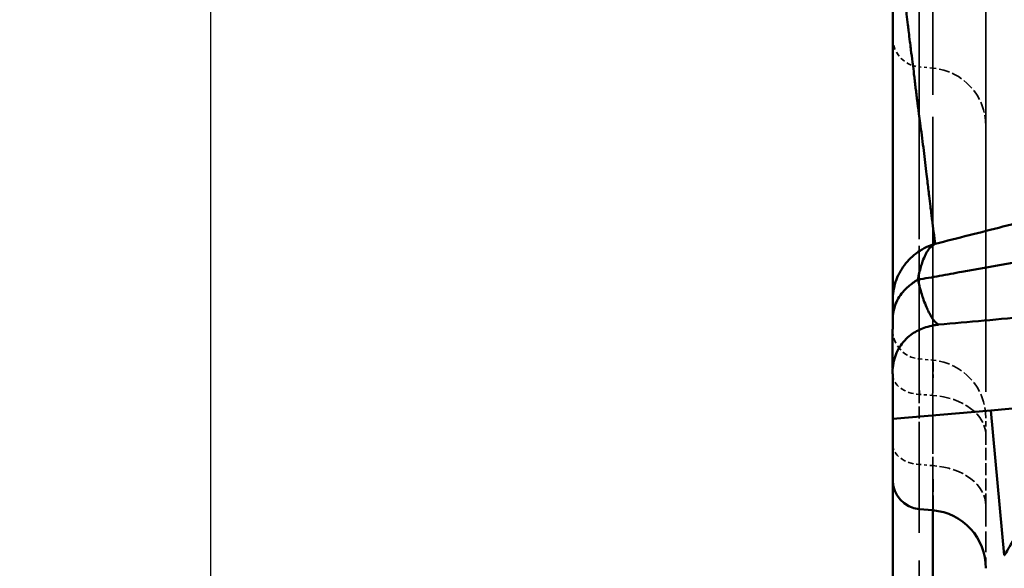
# Model space of a CAD drawing. Header units: millimetres. Extents: x 3367 to 6255, y 2001 to 4216.
# Tile 581 of 656: x 5337 to 5370, y 2791 to 2810. Entities that reach past the tile are written whole.
import ezdxf

# ---------------------------------------------------------------- set-up
doc = ezdxf.new("R2010")
doc.units = ezdxf.units.MM
doc.linetypes.add('DASHED', pattern=[0.2067, 0.1654, -0.0413])
for name, color, linetype, lineweight in [('AM_5', 3, 'Continuous', 25), ('Sichtbare Kanten(DIN)', 7, 'Continuous', 50), ('Sichtbare tangentiale Kanten(DIN)', 7, 'Continuous', 50), ('Verdeckte Kanten(DIN)', 7, 'DASHED', 35), ('Verdeckte tangentiale Kanten(DIN)', 7, 'DASHED', 35)]:
    doc.layers.add(name, color=color, linetype=linetype, lineweight=lineweight)
doc.styles.get("Standard").update_dxf_attribs({"font": 'ISOCP.SHX'})
doc.dimstyles.new('Standard$0', dxfattribs={"dimtxt": 0.18, "dimasz": 0.18, "dimexe": 0.18, "dimexo": 0.0625, "dimgap": 0.09, "dimtad": 0, "dimtih": 1, "dimtoh": 1, "dimdec": 4, "dimzin": 0, "dimdsep": 46, "dimtxsty": 'STANDARD', "dimcen": 0.09, "dimadec": 0, "dimazin": 0, "dimtfac": 1, "dimtdec": 4, "dimtofl": 0, "dimtmove": 0, "dimatfit": 3, "dimfxl": 1, "dimtolj": 1, "dimtzin": 0, "dimarcsym": 0})

# ---------------------------------------------------------------- blocks, each defined once
blk = doc.blocks.new('*D18')
at = {"layer": 'AM_5', "color": 0, "lineweight": -2, "transparency": 16777216}
for p, q in [((5366.55, 4095.878), (5343.015, 4095.878)), ((5343.195, 4094.078), (5343.195, 3447.6)), ((5343.195, 2774.028), (5343.195, 3420.506)), ((5366.55, 2772.228), (5343.015, 2772.228))]:
    blk.add_line(p, q, dxfattribs=at)
at = {"layer": 'AM_5', "color": 0, "transparency": 16777216}
for points in [[(5342.895, 4094.078), (5343.495, 4094.078), (5343.195, 4095.878)], [(5342.895, 2774.028), (5343.495, 2774.028), (5343.195, 2772.228)]]:
    blk.add_solid(points, dxfattribs=at)
at = {"layer": 'Defpoints', "color": 0, "transparency": 16777216}
for p in [(5366.612, 4095.878), (5343.195, 2772.228), (5366.612, 2772.228)]:
    blk.add_point(p, dxfattribs=at)
at = {"layer": 'AM_5', "color": 0, "transparency": 16777216, "insert": (5343.195, 3434.053), "char_height": 10, "attachment_point": 5, "rotation": 90}
blk.add_mtext('\\A1;132,5', dxfattribs=at)

msp = doc.modelspace()

# ---------------------------------------------------------------- linework, layer by layer
at = {"layer": 'Sichtbare Kanten(DIN)'}
for p, q in [((5369.81241, 2802.80994), (5369.81241, 2802.80971)), ((5369.81241, 2801.55577), (5369.81241, 2801.55577)), ((5366.61241, 2797.91056), (5366.61241, 2796.35599)), ((5366.61241, 2796.35599), (5369.98322, 2796.6509)), ((5371.22137, 2796.75922), (5369.98322, 2796.65089)), ((5366.61241, 2796.35599), (5366.61241, 2794.26086)), ((5367.52525, 2793.26466), (5367.98672, 2793.22429))]:
    msp.add_line(p, q, dxfattribs=at)
for centre, radius, start, end in [((5367.61241, 2794.26086), 1, 180, 265), ((5367.81241, 2791.2319), 2, 0, 85)]:
    msp.add_arc(centre, radius, start, end, dxfattribs=at)
for points, degree, knots in [([(5366.61245, 2800.4509), (5366.61429, 2801.55705), (5366.61241, 2802.66411), (5366.61241, 2803.77023), (5366.61241, 2804.87635), (5366.61241, 2805.98247), (5366.61241, 2807.30002), (5366.61241, 2808.61757), (5366.61241, 2808.829), (5366.61241, 2809.04043), (5366.61241, 2809.25185), (5366.61241, 2809.64462), (5366.61241, 2810.03738), (5366.61241, 2810.21872), (5366.61241, 2810.40006), (5366.61241, 2810.58139), (5366.61241, 2810.82436), (5366.61241, 2811.06732), (5366.61241, 2811.12895), (5366.61241, 2811.19058), (5366.61241, 2811.25221), (5366.61241, 2811.34152), (5366.61241, 2811.43084), (5366.61241, 2811.45853), (5366.61241, 2811.48621), (5366.61241, 2811.5139), (5366.61241, 2811.54159), (5366.61241, 2811.56928)], 7, [0.002432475, 0.002432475, 0.002432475, 0.002432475, 0.002432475, 0.002432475, 0.002432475, 0.002432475, 0.6972, 0.6972, 0.6972, 0.6972, 0.6972, 0.83, 0.83, 0.83, 0.83, 0.83, 0.9439, 0.9439, 0.9439, 0.9439, 0.9439, 0.982609, 0.982609, 0.982609, 0.982609, 0.982609, 1, 1, 1, 1, 1, 1, 1, 1]), ([(5366.61241, 2800.42359), (5366.61241, 2800.42271), (5366.61241, 2800.42182), (5366.6124, 2800.42073), (5366.6124, 2800.41963), (5366.6124, 2800.41832), (5366.6124, 2800.41684), (5366.6124, 2800.4139), (5366.6124, 2800.4103), (5366.6124, 2800.406), (5366.6124, 2800.3974), (5366.6124, 2800.38601), (5366.6124, 2800.37176), (5366.6124, 2800.34327), (5366.6124, 2800.30334), (5366.6124, 2800.25121), (5366.6124, 2800.20396), (5366.61241, 2800.14667), (5366.61241, 2800.07881), (5366.61241, 2800.07182), (5366.61241, 2800.06473), (5366.61241, 2800.05752), (5366.61241, 2800.01895), (5366.6124, 2799.97728), (5366.6124, 2799.93211), (5366.6124, 2799.90953), (5366.6124, 2799.88607), (5366.6124, 2799.86176), (5366.6124, 2799.8496), (5366.6124, 2799.83722), (5366.6124, 2799.82457), (5366.61241, 2799.81689), (5366.61241, 2799.80912), (5366.61241, 2799.80129)], 3, [0.03245161, 0.03245161, 0.03245161, 0.03245161, 0.10145187, 0.10145187, 0.10145187, 0.17047449, 0.17047449, 0.17047449, 0.30856044, 0.30856044, 0.30856044, 0.58475519, 0.58475519, 0.58475519, 1.13664992, 1.13664992, 1.13664992, 1.6369297, 1.6369297, 1.6369297, 1.68847207, 1.68847207, 1.68847207, 1.96444768, 1.96444768, 1.96444768, 2.10244124, 2.10244124, 2.10244124, 2.17145171, 2.17145171, 2.17145171, 2.21331969, 2.21331969, 2.21331969, 2.21331969]), ([(5368.17937, 2799.59371), (5368.69679, 2799.64084), (5369.22464, 2799.68845), (5370.27982, 2799.78247), (5370.83741, 2799.83151), (5371.31876, 2799.87382)], 3, [0.000706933, 0.000706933, 0.000706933, 0.000706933, 0.220689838, 0.220689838, 0.443406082, 0.443406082, 0.443406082, 0.443406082]), ([(5366.61241, 2799.78601), (5366.61238, 2799.75716), (5366.61235, 2799.7283), (5366.61224, 2799.69985), (5366.61217, 2799.68138), (5366.61207, 2799.66307), (5366.61195, 2799.6449), (5366.61175, 2799.61379), (5366.6115, 2799.58307), (5366.61121, 2799.55279), (5366.61059, 2799.4891), (5366.60981, 2799.4274), (5366.60902, 2799.36731), (5366.60722, 2799.2308), (5366.60536, 2799.10259), (5366.60392, 2798.98346), (5366.60106, 2798.74722), (5366.59987, 2798.54669), (5366.59977, 2798.37151), (5366.59972, 2798.27862), (5366.59998, 2798.19286), (5366.60046, 2798.11483)], 3, [0, 0, 0, 0, 0.14763954, 0.14763954, 0.14763954, 0.24352922, 0.24352922, 0.24352922, 0.40770708, 0.40770708, 0.40770708, 0.7530823, 0.7530823, 0.7530823, 1.53765604, 1.53765604, 1.53765604, 3.09354309, 3.09354309, 3.09354309, 3.91859597, 3.91859597, 3.91859597, 3.91859597]), ([(5368.02776, 2799.57191), (5367.82532, 2799.53762), (5367.66072, 2799.47929), (5367.39276, 2799.35583), (5367.25717, 2799.27174), (5366.97628, 2799.02318), (5366.85987, 2798.86211), (5366.73445, 2798.61091), (5366.69796, 2798.51766), (5366.64225, 2798.32059), (5366.62304, 2798.21903), (5366.61236, 2798.11438)], 3, [-0.221503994, -0.221503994, -0.221503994, -0.221503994, -0.176718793, -0.176718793, -0.127612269, -0.127612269, -0.06515512, -0.06515512, -0.032113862, -0.032113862, -0.000006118, -0.000006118, -0.000006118, -0.000006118]), ([(5368.17952, 2799.59204), (5368.15414, 2799.58958), (5368.1288, 2799.58668), (5368.07819, 2799.57998), (5368.05296, 2799.57617), (5368.02776, 2799.57191)], 3, [-0.021594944, -0.021594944, -0.021594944, -0.021594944, -0.0108054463, -0.0108054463, -0.0000026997, -0.0000026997, -0.0000026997, -0.0000026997]), ([(5366.61236, 2798.11438), (5366.60893, 2798.08084), (5366.60639, 2798.04707), (5366.60308, 2797.9793), (5366.60231, 2797.94534), (5366.6024, 2797.9113)], 3, [-0.0208442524, -0.0208442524, -0.0208442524, -0.0208442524, -0.0105545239, -0.0105545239, -0.000305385, -0.000305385, -0.000305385, -0.000305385]), ([(5366.61241, 2784.61305), (5366.61241, 2784.6824), (5366.61241, 2784.87165), (5366.61241, 2785.18007), (5366.61241, 2785.30724), (5366.61241, 2785.45466), (5366.61241, 2785.62219), (5366.61241, 2785.86102), (5366.61241, 2786.14066), (5366.61241, 2786.46066), (5366.61241, 2787.00509), (5366.61241, 2787.66634), (5366.61241, 2788.44203), (5366.61241, 2788.72209), (5366.61241, 2789.01708), (5366.61241, 2789.3268), (5366.61241, 2789.87498), (5366.61241, 2790.46921), (5366.61241, 2791.10842), (5366.61241, 2792.061), (5366.61241, 2793.11342), (5366.61241, 2794.26082)], 3, [0, 0, 0, 0, 7.46559166, 7.46559166, 7.46559166, 10.54366691, 10.54366691, 10.54366691, 14.93165695, 14.93165695, 14.93165695, 22.39719575, 22.39719575, 22.39719575, 25.0926455, 25.0926455, 25.0926455, 29.86341506, 29.86341506, 29.86341506, 36.97310528, 36.97310528, 36.97310528, 36.97310528]), ([(5370.44343, 2791.68042), (5370.44372, 2791.68045), (5370.44402, 2791.68048), (5370.44513, 2791.68069), (5370.44592, 2791.68095), (5370.44837, 2791.68209), (5370.45014, 2791.68342), (5370.47904, 2791.71236), (5370.57918, 2791.89694), (5370.80588, 2792.28274), (5370.89308, 2792.42834), (5371.18491, 2792.89196), (5371.37081, 2793.15196), (5371.5363, 2793.3518)], 3, [-0.212812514, -0.212812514, -0.212812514, -0.212812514, -0.212020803, -0.212020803, -0.209816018, -0.209816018, -0.204859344, -0.204859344, -0.136274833, -0.136274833, -0.095014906, -0.095014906, -0.000004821, -0.000004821, -0.000004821, -0.000004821])]:
    msp.add_open_spline(points, degree=degree, knots=knots, dxfattribs=at)
at = {"layer": 'Sichtbare tangentiale Kanten(DIN)'}
for p, q in [((5367.52525, 2806.72464), (5367.52525, 2806.71688)), ((5367.98672, 2802.3407), (5367.98672, 2802.34072)), ((5367.98672, 2802.31991), (5367.98672, 2802.3201)), ((5367.52525, 2802.11811), (5367.52525, 2802.11808)), ((5367.52525, 2801.37575), (5367.52525, 2801.37557)), ((5367.47309, 2801.13252), (5367.48421, 2801.10151)), ((5367.52525, 2800.94021), (5367.52525, 2800.94006)), ((5367.98672, 2799.79138), (5367.98672, 2799.79259)), ((5369.98322, 2796.65089), (5370.44258, 2791.68068))]:
    msp.add_line(p, q, dxfattribs=at)
msp.add_ellipse((5367.61241, 2809.43617), major_axis=(1, 0), ratio=0.99961564, start_param=4.39516239, end_param=4.40078347, dxfattribs=at)
for points, knots in [([(5368.06906, 2802.36624), (5368.84545, 2802.56406), (5369.62186, 2802.76187), (5370.39764, 2802.95783), (5371.18157, 2803.15585), (5371.96486, 2803.35198), (5372.74771, 2803.54677), (5373.5603, 2803.74896), (5374.37241, 2803.94972), (5375.18406, 2804.14907), (5375.93573, 2804.33369), (5376.687, 2804.5171), (5377.43787, 2804.69934), (5380.55913, 2805.45689), (5383.67348, 2806.1941), (5386.78211, 2806.91591), (5387.63631, 2807.11426), (5388.49007, 2807.31143), (5389.34344, 2807.50755), (5394.69469, 2808.73733), (5400.03004, 2809.92522), (5405.35745, 2811.09565), (5407.05787, 2811.46923), (5408.75748, 2811.84103), (5410.45658, 2812.21185), (5414.92085, 2813.18616), (5419.38157, 2814.15372), (5423.84393, 2815.12903), (5426.40097, 2815.6879), (5428.95855, 2816.24931), (5431.5178, 2816.8163), (5435.1144, 2817.6131), (5438.71421, 2818.42088), (5442.32045, 2819.24809), (5445.75843, 2820.03671), (5449.20226, 2820.84298), (5452.65417, 2821.67504), (5455.38804, 2822.33402), (5458.1271, 2823.00922), (5460.8723, 2823.70465), (5461.67813, 2823.90879), (5462.4845, 2824.11467), (5463.29142, 2824.32241), (5466.84724, 2825.23787), (5470.41397, 2826.18958), (5473.99489, 2827.18838), (5475.85306, 2827.70667), (5477.7149, 2828.2376), (5479.58091, 2828.7827), (5484.90588, 2830.33823), (5490.26478, 2832.00912), (5495.66193, 2833.83098), (5496.61403, 2834.15237), (5497.56731, 2834.47846), (5498.52177, 2834.80943), (5501.69817, 2835.91089), (5504.88752, 2837.06643), (5508.08827, 2838.28192), (5508.83332, 2838.56486), (5509.57899, 2838.85104), (5510.32525, 2839.14055), (5511.18114, 2839.47259), (5512.03758, 2839.80887), (5512.89485, 2840.14967), (5513.69712, 2840.46861), (5514.50011, 2840.79151), (5515.30396, 2841.11836), (5515.70586, 2841.28177), (5516.10798, 2841.44617), (5516.51039, 2841.6119), (5516.91278, 2841.77763), (5517.31546, 2841.94468), (5517.71824, 2842.11179)], [0, 0, 0, 0, 0.0155657, 0.0155657, 0.0155657, 0.03129475, 0.03129475, 0.03129475, 0.04762128, 0.04762128, 0.04762128, 0.06274126, 0.06274126, 0.06274126, 0.12559327, 0.12559327, 0.12559327, 0.14286384, 0.14286384, 0.14286384, 0.25116389, 0.25116389, 0.25116389, 0.28573144, 0.28573144, 0.28573144, 0.37655548, 0.37655548, 0.37655548, 0.42859969, 0.42859969, 0.42859969, 0.50173914, 0.50173914, 0.50173914, 0.57146593, 0.57146593, 0.57146593, 0.62668881, 0.62668881, 0.62668881, 0.64289915, 0.64289915, 0.64289915, 0.71433221, 0.71433221, 0.71433221, 0.75139939, 0.75139939, 0.75139939, 0.85717697, 0.85717697, 0.85717697, 0.87583693, 0.87583693, 0.87583693, 0.93793706, 0.93793706, 0.93793706, 0.95239232, 0.95239232, 0.95239232, 0.96897087, 0.96897087, 0.96897087, 0.98448591, 0.98448591, 0.98448591, 0.99224306, 0.99224306, 0.99224306, 1, 1, 1, 1]), ([(5366.80887, 2812.42998), (5366.83043, 2812.39898), (5366.83476, 2812.37888), (5366.83549, 2812.35967), (5366.83574, 2812.35307), (5366.83561, 2812.34655), (5366.83538, 2812.33988), (5366.83492, 2812.3268), (5366.8341, 2812.31313), (5366.83462, 2812.29784), (5366.8351, 2812.28355), (5366.83674, 2812.26786), (5366.83918, 2812.25261), (5366.84044, 2812.24478), (5366.84178, 2812.23686), (5366.8431, 2812.22898), (5366.84337, 2812.22739), (5366.84363, 2812.2258), (5366.8439, 2812.22421), (5366.84803, 2812.19947), (5366.85166, 2812.17568), (5366.85483, 2812.15268), (5366.85653, 2812.14038), (5366.85813, 2812.12826), (5366.85969, 2812.11622), (5366.86397, 2812.0832), (5366.86799, 2812.05073), (5366.87209, 2812.0181), (5366.87245, 2812.01521), (5366.87282, 2812.01231), (5366.87318, 2812.00942), (5366.87843, 2811.96767), (5366.8836, 2811.92593), (5366.88834, 2811.88419), (5366.88935, 2811.87537), (5366.89033, 2811.86655), (5366.89131, 2811.85772), (5366.89527, 2811.82174), (5366.89918, 2811.786), (5366.90303, 2811.75045), (5366.90783, 2811.70606), (5366.91252, 2811.66202), (5366.91733, 2811.6177), (5366.91845, 2811.60742), (5366.91957, 2811.59711), (5366.92071, 2811.58679), (5366.9294, 2811.50779), (5366.93849, 2811.42796), (5366.94759, 2811.34802), (5366.95465, 2811.28605), (5366.96185, 2811.2238), (5366.96937, 2811.16123), (5366.97281, 2811.13265), (5366.97631, 2811.104), (5366.9799, 2811.07528), (5366.99135, 2810.98364), (5367.00358, 2810.89133), (5367.01565, 2810.79978), (5367.01872, 2810.77646), (5367.02179, 2810.75318), (5367.02485, 2810.72992), (5367.02549, 2810.7251), (5367.02613, 2810.72027), (5367.02676, 2810.71544), (5367.04495, 2810.57745), (5367.06234, 2810.43991), (5367.07943, 2810.30299), (5367.08172, 2810.28465), (5367.08401, 2810.26631), (5367.0863, 2810.24797), (5367.10167, 2810.12495), (5367.11725, 2810.00188), (5367.13277, 2809.87857), (5367.14072, 2809.81546), (5367.14863, 2809.7523), (5367.15635, 2809.68922), (5367.16786, 2809.59508), (5367.17894, 2809.50114), (5367.19015, 2809.40702), (5367.19118, 2809.39838), (5367.19221, 2809.38975), (5367.19325, 2809.38111), (5367.20349, 2809.29532), (5367.21404, 2809.20948), (5367.22476, 2809.12365), (5367.2286, 2809.09282), (5367.23247, 2809.06199), (5367.23637, 2809.03115), (5367.25417, 2808.8902), (5367.2725, 2808.74906), (5367.29032, 2808.60816), (5367.29262, 2808.59), (5367.29491, 2808.57184), (5367.29719, 2808.55368), (5367.31257, 2808.43126), (5367.32757, 2808.3089), (5367.34247, 2808.18639), (5367.35082, 2808.11773), (5367.35913, 2808.04903), (5367.36736, 2807.98035), (5367.37597, 2807.9086), (5367.3845, 2807.83686), (5367.39309, 2807.7651), (5367.40147, 2807.69498), (5367.4099, 2807.62484), (5367.41843, 2807.55471), (5367.42453, 2807.5045), (5367.43068, 2807.45429), (5367.43689, 2807.40411), (5367.43934, 2807.38427), (5367.44181, 2807.36443), (5367.44429, 2807.34459), (5367.45046, 2807.29524), (5367.45672, 2807.24591), (5367.46311, 2807.19663), (5367.46577, 2807.17608), (5367.46844, 2807.15554), (5367.47112, 2807.135), (5367.48023, 2807.06527), (5367.48941, 2806.99557), (5367.49862, 2806.92596), (5367.50295, 2806.89324), (5367.50728, 2806.86055), (5367.5116, 2806.82788), (5367.52565, 2806.72173), (5367.53962, 2806.6158), (5367.55372, 2806.50965), (5367.57211, 2806.37114), (5367.59071, 2806.2323), (5367.6092, 2806.09325), (5367.62765, 2805.9545), (5367.64597, 2805.81557), (5367.66354, 2805.67686), (5367.66367, 2805.67586), (5367.6638, 2805.67485), (5367.66392, 2805.67384), (5367.68132, 2805.53645), (5367.698, 2805.39922), (5367.71453, 2805.26168), (5367.73115, 2805.12343), (5367.74758, 2804.98493), (5367.76396, 2804.84615), (5367.77701, 2804.73566), (5367.79004, 2804.62499), (5367.80295, 2804.51442), (5367.82237, 2804.3481), (5367.84152, 2804.18201), (5367.86132, 2804.01593), (5367.87595, 2803.89326), (5367.89092, 2803.77061), (5367.90647, 2803.64794), (5367.9084, 2803.63278), (5367.91032, 2803.61763), (5367.91225, 2803.60247), (5367.92268, 2803.52039), (5367.93318, 2803.43825), (5367.94365, 2803.35614), (5367.95073, 2803.3006), (5367.9578, 2803.24508), (5367.96487, 2803.18955), (5367.98234, 2803.05218), (5367.99978, 2802.91479), (5368.01719, 2802.77733), (5368.02588, 2802.70869), (5368.03457, 2802.64003), (5368.04324, 2802.57131), (5368.04758, 2802.53697), (5368.05191, 2802.50261), (5368.05624, 2802.46828), (5368.06052, 2802.43431), (5368.06478, 2802.40037), (5368.06908, 2802.36624)], [0, 0, 0, 0, 0.00657087, 0.00657087, 0.00657087, 0.00882709, 0.00882709, 0.00882709, 0.0132546, 0.0132546, 0.0132546, 0.017391, 0.017391, 0.017391, 0.01951386, 0.01951386, 0.01951386, 0.01994301, 0.01994301, 0.01994301, 0.0266333, 0.0266333, 0.0266333, 0.0302118, 0.0302118, 0.0302118, 0.04002751, 0.04002751, 0.04002751, 0.04089698, 0.04089698, 0.04089698, 0.05344851, 0.05344851, 0.05344851, 0.0561, 0.0561, 0.0561, 0.06690574, 0.06690574, 0.06690574, 0.08039797, 0.08039797, 0.08039797, 0.08353015, 0.08353015, 0.08353015, 0.10749995, 0.10749995, 0.10749995, 0.12608433, 0.12608433, 0.12608433, 0.13457526, 0.13457526, 0.13457526, 0.16166626, 0.16166626, 0.16166626, 0.16856737, 0.16856737, 0.16856737, 0.17, 0.17, 0.17, 0.21096391, 0.21096391, 0.21096391, 0.21645142, 0.21645142, 0.21645142, 0.25326598, 0.25326598, 0.25326598, 0.27210555, 0.27210555, 0.27210555, 0.30022077, 0.30022077, 0.30022077, 0.3028, 0.3028, 0.3028, 0.32841523, 0.32841523, 0.32841523, 0.33761662, 0.33761662, 0.33761662, 0.37967023, 0.37967023, 0.37967023, 0.38509123, 0.38509123, 0.38509123, 0.42164183, 0.42164183, 0.42164183, 0.44212723, 0.44212723, 0.44212723, 0.46353097, 0.46353097, 0.46353097, 0.48444416, 0.48444416, 0.48444416, 0.49941613, 0.49941613, 0.49941613, 0.50533586, 0.50533586, 0.50533586, 0.52006534, 0.52006534, 0.52006534, 0.52620563, 0.52620563, 0.52620563, 0.54705193, 0.54705193, 0.54705193, 0.55684783, 0.55684783, 0.55684783, 0.58867425, 0.58867425, 0.58867425, 0.63020467, 0.63020467, 0.63020467, 0.67164433, 0.67164433, 0.67164433, 0.67194539, 0.67194539, 0.67194539, 0.7129947, 0.7129947, 0.7129947, 0.75425724, 0.75425724, 0.75425724, 0.78710701, 0.78710701, 0.78710701, 0.83652429, 0.83652429, 0.83652429, 0.87302273, 0.87302273, 0.87302273, 0.87753212, 0.87753212, 0.87753212, 0.9019474, 0.9019474, 0.9019474, 0.91846045, 0.91846045, 0.91846045, 0.95931495, 0.95931495, 0.95931495, 0.97971584, 0.97971584, 0.97971584, 0.9899099, 0.9899099, 0.9899099, 1, 1, 1, 1]), ([(5368.06906, 2802.36626), (5367.8598, 2802.30623), (5367.65955, 2802.21155), (5367.48023, 2802.08794), (5367.30071, 2801.96419), (5367.14215, 2801.81143), (5367.01197, 2801.63745), (5366.88208, 2801.46387), (5366.78044, 2801.26914), (5366.71255, 2801.06252), (5366.64506, 2800.8571), (5366.61093, 2800.63989), (5366.61241, 2800.42379)], [0.000004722, 0.000004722, 0.000004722, 0.000004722, 0.250440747, 0.250440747, 0.250440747, 0.501152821, 0.501152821, 0.501152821, 0.75130484, 0.75130484, 0.75130484, 1, 1, 1, 1]), ([(5368.06907, 2802.36626), (5368.04278, 2802.35554), (5367.96492, 2802.31262), (5367.81349, 2802.15885), (5367.65369, 2801.84284), (5367.53852, 2801.44863), (5367.48932, 2801.2148), (5367.474, 2801.13316)], [0.000003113, 0.000003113, 0.000003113, 0.000003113, 0.107950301, 0.323850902, 0.657124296, 0.885708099, 1, 1, 1, 1]), ([(5367.47412, 2801.13337), (5367.72172, 2801.17836), (5367.96932, 2801.22334), (5368.21719, 2801.26825), (5368.47363, 2801.31471), (5368.73037, 2801.36108), (5368.9873, 2801.40739), (5369.50162, 2801.5001), (5370.01673, 2801.59254), (5370.53249, 2801.68471), (5371.0488, 2801.77699), (5371.56576, 2801.86901), (5372.08345, 2801.96068), (5372.49698, 2802.0339), (5372.91097, 2802.10691), (5373.32501, 2802.17986)], [0, 0, 0, 0, 0.127637, 0.127637, 0.127637, 0.259687, 0.259687, 0.259687, 0.52401801, 0.52401801, 0.52401801, 0.78862978, 0.78862978, 0.78862978, 1, 1, 1, 1]), ([(5367.47374, 2801.13301), (5367.41496, 2801.09959), (5367.24512, 2800.99223), (5366.94793, 2800.73242), (5366.71336, 2800.36541), (5366.62262, 2800.01872), (5366.61207, 2799.84419), (5366.61241, 2799.78601)], [0.000164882, 0.000164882, 0.000164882, 0.000164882, 0.111259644, 0.333778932, 0.667163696, 0.889054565, 1, 1, 1, 1]), ([(5367.48417, 2801.10154), (5367.48729, 2801.09151), (5367.49031, 2801.08142), (5367.4931, 2801.07127), (5367.49676, 2801.05793), (5367.50003, 2801.0445), (5367.50325, 2801.03112), (5367.50748, 2801.01356), (5367.51163, 2800.99607), (5367.51576, 2800.97879), (5367.51699, 2800.97367), (5367.51822, 2800.96856), (5367.51946, 2800.96348), (5367.53087, 2800.91666), (5367.54288, 2800.87155), (5367.55502, 2800.82769), (5367.56238, 2800.80108), (5367.56979, 2800.77492), (5367.57719, 2800.74922), (5367.59758, 2800.67836), (5367.61807, 2800.61092), (5367.63872, 2800.54725), (5367.64984, 2800.51295), (5367.66102, 2800.47975), (5367.67223, 2800.44757), (5367.70426, 2800.35567), (5367.7371, 2800.27243), (5367.77009, 2800.19593), (5367.78395, 2800.16378), (5367.79787, 2800.13284), (5367.81182, 2800.10298), (5367.83107, 2800.06179), (5367.85041, 2800.02266), (5367.86986, 2799.98569), (5367.90341, 2799.92191), (5367.93719, 2799.86447), (5367.97129, 2799.81381), (5367.98375, 2799.79529), (5367.99626, 2799.77768), (5368.00881, 2799.761), (5368.04324, 2799.71523), (5368.07803, 2799.67643), (5368.11309, 2799.64455), (5368.12354, 2799.63505), (5368.13402, 2799.62616), (5368.14451, 2799.61784), (5368.15181, 2799.61206), (5368.15912, 2799.60656), (5368.16644, 2799.60132), (5368.17079, 2799.5982), (5368.17514, 2799.59518), (5368.1795, 2799.59226)], [0.000000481, 0.000000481, 0.000000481, 0.000000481, 0.011787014, 0.011787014, 0.011787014, 0.02728213, 0.02728213, 0.02728213, 0.047615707, 0.047615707, 0.047615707, 0.053643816, 0.053643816, 0.053643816, 0.1091609, 0.1091609, 0.1091609, 0.14284712, 0.14284712, 0.14284712, 0.235685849, 0.235685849, 0.235685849, 0.285695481, 0.285695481, 0.285695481, 0.428549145, 0.428549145, 0.428549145, 0.488586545, 0.488586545, 0.488586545, 0.571411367, 0.571411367, 0.571411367, 0.714270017, 0.714270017, 0.714270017, 0.766482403, 0.766482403, 0.766482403, 0.909689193, 0.909689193, 0.909689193, 0.952377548, 0.952377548, 0.952377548, 0.98206436, 0.98206436, 0.98206436, 0.999712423, 0.999712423, 0.999712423, 0.999712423]), ([(5367.98672, 2785.64922), (5367.98672, 2785.76552), (5367.98672, 2786.22693), (5367.98672, 2787.02335), (5367.98672, 2787.16286), (5367.98672, 2787.31268), (5367.98672, 2787.47277), (5367.98672, 2787.76965), (5367.98672, 2788.10185), (5367.98672, 2788.46886), (5367.98672, 2788.76574), (5367.98672, 2789.08536), (5367.98672, 2789.42744), (5367.98672, 2789.73628), (5367.98673, 2790.06344), (5367.98673, 2790.40866), (5367.98673, 2790.9185), (5367.98673, 2791.46774), (5367.98673, 2792.05569), (5367.98673, 2792.4298), (5367.98672, 2792.81959), (5367.98672, 2793.22473)], [0, 0, 0, 0, 12.20864811, 12.20864811, 12.20864811, 14.34717756, 14.34717756, 14.34717756, 18.31297216, 18.31297216, 18.31297216, 21.52097004, 21.52097004, 21.52097004, 24.41729622, 24.41729622, 24.41729622, 28.69468713, 28.69468713, 28.69468713, 31.41636082, 31.41636082, 31.41636082, 31.41636082])]:
    msp.add_open_spline(points, degree=3, knots=knots, dxfattribs=at)
for points in [[(5367.5252, 2806.72503), (5367.5252, 2806.72245), (5367.5252, 2806.71987), (5367.5252, 2806.71728)], [(5367.98672, 2802.34138), (5367.98672, 2802.34138), (5367.98672, 2802.34139), (5367.98672, 2802.3414)], [(5367.98672, 2802.32061), (5367.98672, 2802.32067), (5367.98672, 2802.32074), (5367.98672, 2802.3208)], [(5367.5252, 2802.11874), (5367.5252, 2802.11873), (5367.5252, 2802.11872), (5367.5252, 2802.11871)], [(5367.52521, 2801.37626), (5367.52521, 2801.3762), (5367.52521, 2801.37614), (5367.52521, 2801.37608)], [(5367.52522, 2800.94055), (5367.52522, 2800.9405), (5367.52522, 2800.94045), (5367.52522, 2800.9404)], [(5367.98672, 2799.79147), (5367.98672, 2799.79188), (5367.98672, 2799.79228), (5367.98672, 2799.79268)]]:
    msp.add_open_spline(points, degree=3, dxfattribs=at)
at = {"layer": 'Verdeckte Kanten(DIN)', "ltscale": 25.118408}
msp.add_line((5369.81241, 2806.40838), (5369.81241, 2802.80994), dxfattribs=at)
at = {"layer": 'Verdeckte Kanten(DIN)', "ltscale": 29.176453}
msp.add_line((5369.81241, 2802.80971), (5369.81241, 2801.55577), dxfattribs=at)
at = {"layer": 'Verdeckte Kanten(DIN)', "ltscale": 25.78429}
msp.add_line((5369.81241, 2801.55577), (5369.81241, 2796.3844), dxfattribs=at)
at = {"layer": 'Verdeckte Kanten(DIN)', "ltscale": 0.005393}
msp.add_line((5366.61241, 2800.42379), (5366.61241, 2800.42359), dxfattribs=at)
at = {"layer": 'Verdeckte Kanten(DIN)', "ltscale": 0.031407}
msp.add_line((5369.81241, 2795.77619), (5369.81241, 2795.80793), dxfattribs=at)
at = {"layer": 'Verdeckte Kanten(DIN)', "ltscale": 2.537149}
msp.add_line((5369.81241, 2793.37448), (5369.81241, 2795.77619), dxfattribs=at)
at = {"layer": 'Verdeckte Kanten(DIN)', "ltscale": 0.000764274}
msp.add_ellipse((5367.61241, 2797.89157), major_axis=(-1, 0), ratio=0.69447796, start_param=0.00115806, end_param=0.00229245, dxfattribs=at)
at = {"layer": 'Verdeckte Kanten(DIN)', "ltscale": 23.720201}
msp.add_open_spline([(5369.81241, 2806.40838), (5369.81241, 2806.45985), (5369.81241, 2806.59747), (5369.81241, 2806.82225), (5369.81241, 2807.04709), (5369.81241, 2807.35913), (5369.81241, 2807.75391), (5369.81241, 2808.11158), (5369.81241, 2808.53716), (5369.81241, 2809.02832), (5369.81241, 2809.62106), (5369.81241, 2810.30985), (5369.81241, 2811.09133), (5369.81241, 2811.80613), (5369.81241, 2812.59847), (5369.81241, 2813.46767), (5369.81241, 2813.65368), (5369.81241, 2813.8432), (5369.81241, 2814.03621), (5369.81241, 2814.74496), (5369.81241, 2815.5003), (5369.81241, 2816.30013), (5369.81241, 2817.86227), (5369.81241, 2819.59408), (5369.81241, 2821.4736), (5369.81241, 2822.04256), (5369.81241, 2822.62511), (5369.81241, 2823.22066), (5369.81241, 2825.78371), (5369.81241, 2828.58757), (5369.81241, 2831.58139), (5369.81241, 2831.99832), (5369.81241, 2832.41893), (5369.81241, 2832.84308), (5369.81241, 2833.9418), (5369.81241, 2835.06425), (5369.81241, 2836.20757), (5369.81241, 2837.79239), (5369.81241, 2839.41732), (5369.81241, 2841.07581), (5369.81241, 2842.11395), (5369.81241, 2843.16524), (5369.81241, 2844.22718), (5369.81241, 2846.55721), (5369.81241, 2848.94207), (5369.81241, 2851.35435), (5369.81241, 2853.1109), (5369.81241, 2854.88196), (5369.81241, 2856.65927), (5369.81241, 2857.54792), (5369.81241, 2858.43813), (5369.81241, 2859.32854), (5369.81241, 2860.21896), (5369.81241, 2861.10958), (5369.81241, 2861.99963)], degree=3, knots=[0, 0, 0, 0, 5.36179125, 5.36179125, 5.36179125, 10.72502909, 10.72502909, 10.72502909, 15.5840745, 15.5840745, 15.5840745, 21.44801136, 21.44801136, 21.44801136, 26.81161127, 26.81161127, 26.81161127, 27.95942265, 27.95942265, 27.95942265, 32.17441528, 32.17441528, 32.17441528, 40.40667751, 40.40667751, 40.40667751, 42.89868409, 42.89868409, 42.89868409, 53.6233631, 53.6233631, 53.6233631, 55.11691449, 55.11691449, 55.11691449, 58.98577108, 58.98577108, 58.98577108, 64.34862487, 64.34862487, 64.34862487, 67.7055145, 67.7055145, 67.7055145, 75.0709028, 75.0709028, 75.0709028, 80.4341519, 80.4341519, 80.4341519, 83.11578415, 83.11578415, 83.11578415, 85.79744886, 85.79744886, 85.79744886, 85.79744886], dxfattribs=at)
at = {"layer": 'Verdeckte Kanten(DIN)', "ltscale": 0.672156}
msp.add_open_spline([(5366.61241, 2800.42379), (5366.61241, 2800.42766), (5366.61242, 2800.43153), (5366.61243, 2800.43541), (5366.61243, 2800.43928), (5366.61244, 2800.44315), (5366.61244, 2800.44702), (5366.61245, 2800.4509)], degree=7, dxfattribs=at)
at = {"layer": 'Verdeckte Kanten(DIN)', "ltscale": 0.020595}
msp.add_open_spline([(5366.61241, 2799.80129), (5366.61241, 2799.79621), (5366.61241, 2799.79112), (5366.61241, 2799.78601)], degree=3, dxfattribs=at)
at = {"layer": 'Verdeckte Kanten(DIN)', "ltscale": 2.922359}
msp.add_open_spline([(5366.61241, 2797.91056), (5366.61241, 2798.13365), (5366.61241, 2798.33706), (5366.61241, 2798.51647), (5366.61241, 2798.64425), (5366.61241, 2798.75985), (5366.61241, 2798.86201), (5366.61241, 2798.90733), (5366.61241, 2798.95002), (5366.61241, 2798.98997), (5366.61241, 2799.11993), (5366.61241, 2799.22085), (5366.61241, 2799.29161), (5366.61241, 2799.32701), (5366.61241, 2799.35487), (5366.61241, 2799.37492), (5366.61241, 2799.38494), (5366.61241, 2799.39302), (5366.61241, 2799.39922), (5366.61241, 2799.40233), (5366.61241, 2799.40496), (5366.61241, 2799.40698), (5366.61241, 2799.40899), (5366.61241, 2799.41039), (5366.61241, 2799.41178)], degree=3, knots=[0.0265662, 0.0265662, 0.0265662, 0.0265662, 0.9653276, 0.9653276, 0.9653276, 1.63395946, 1.63395946, 1.63395946, 1.93058844, 1.93058844, 1.93058844, 2.8955691, 2.8955691, 2.8955691, 3.37842089, 3.37842089, 3.37842089, 3.61985004, 3.61985004, 3.61985004, 3.74055609, 3.74055609, 3.74055609, 3.86125142, 3.86125142, 3.86125142, 3.86125142], dxfattribs=at)
at = {"layer": 'Verdeckte Kanten(DIN)', "ltscale": 0.615516}
msp.add_open_spline([(5366.60046, 2798.11483), (5366.60059, 2798.09457), (5366.60073, 2798.07483), (5366.60088, 2798.05562), (5366.60131, 2798.00241), (5366.60183, 2797.95449), (5366.60243, 2797.91055)], degree=3, knots=[3.918595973, 3.918595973, 3.918595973, 3.918595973, 4.132810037, 4.132810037, 4.132810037, 4.726249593, 4.726249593, 4.726249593, 4.726249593], dxfattribs=at)
at = {"layer": 'Verdeckte Kanten(DIN)', "ltscale": 1.143125}
msp.add_open_spline([(5369.81241, 2795.80793), (5369.81241, 2795.82073), (5369.81241, 2795.8333), (5369.81241, 2795.84571), (5369.81241, 2795.86753), (5369.81241, 2795.88884), (5369.81241, 2795.90957), (5369.81241, 2795.95104), (5369.81241, 2795.99022), (5369.81241, 2796.02696), (5369.81241, 2796.1004), (5369.81241, 2796.16409), (5369.81241, 2796.21616), (5369.81241, 2796.23173), (5369.81241, 2796.24627), (5369.81241, 2796.25975), (5369.81241, 2796.29133), (5369.81241, 2796.31708), (5369.81241, 2796.33682), (5369.81241, 2796.36498), (5369.81241, 2796.38087), (5369.81241, 2796.3844)], degree=3, knots=[0.04154547, 0.04154547, 0.04154547, 0.04154547, 0.09633027, 0.09633027, 0.09633027, 0.19267753, 0.19267753, 0.19267753, 0.38540685, 0.38540685, 0.38540685, 0.77066448, 0.77066448, 0.77066448, 0.88591156, 0.88591156, 0.88591156, 1.1559466, 1.1559466, 1.1559466, 1.54131527, 1.54131527, 1.54131527, 1.54131527], dxfattribs=at)
at = {"layer": 'Verdeckte Kanten(DIN)', "ltscale": 4.279444}
msp.add_open_spline([(5369.81241, 2793.37448), (5369.81241, 2793.03676), (5369.81241, 2792.73186), (5369.81241, 2792.466), (5369.81241, 2792.37736), (5369.81241, 2792.29307), (5369.81241, 2792.21326), (5369.81241, 2792.05366), (5369.81241, 2791.91206), (5369.81241, 2791.78977), (5369.81241, 2791.66749), (5369.81241, 2791.56452), (5369.81241, 2791.48174), (5369.81241, 2791.44035), (5369.81241, 2791.40401), (5369.81241, 2791.37282), (5369.81241, 2791.27926), (5369.81241, 2791.2319), (5369.81241, 2791.2319)], degree=3, knots=[19.18630093, 19.18630093, 19.18630093, 19.18630093, 20.59041622, 20.59041622, 20.59041622, 21.0585442, 21.0585442, 21.0585442, 21.99466583, 21.99466583, 21.99466583, 22.93078746, 22.93078746, 22.93078746, 23.39891544, 23.39891544, 23.39891544, 24.80303073, 24.80303073, 24.80303073, 24.80303073], dxfattribs=at)
at = {"layer": 'Verdeckte tangentiale Kanten(DIN)', "ltscale": 23.952614}
msp.add_line((5367.52525, 2808.44036), (5367.52525, 2806.72464), dxfattribs=at)
at = {"layer": 'Verdeckte tangentiale Kanten(DIN)', "ltscale": 0.352825}
msp.add_line((5367.98672, 2808.4), (5367.52525, 2808.44036), dxfattribs=at)
at = {"layer": 'Verdeckte tangentiale Kanten(DIN)', "ltscale": 24.87995}
msp.add_line((5367.98672, 2802.34072), (5367.98672, 2808.4), dxfattribs=at)
at = {"layer": 'Verdeckte tangentiale Kanten(DIN)', "ltscale": 24.693132}
msp.add_line((5367.52525, 2806.71688), (5367.52525, 2802.11811), dxfattribs=at)
at = {"layer": 'Verdeckte tangentiale Kanten(DIN)', "ltscale": 0.56597}
msp.add_line((5367.98672, 2802.3201), (5367.98672, 2802.3407), dxfattribs=at)
at = {"layer": 'Verdeckte tangentiale Kanten(DIN)', "ltscale": 25.202213}
msp.add_line((5367.98672, 2799.79259), (5367.98672, 2802.31991), dxfattribs=at)
at = {"layer": 'Verdeckte tangentiale Kanten(DIN)', "ltscale": 25.908836}
msp.add_line((5367.52525, 2802.11808), (5367.52525, 2801.37575), dxfattribs=at)
at = {"layer": 'Verdeckte tangentiale Kanten(DIN)', "ltscale": 11.964327}
msp.add_line((5367.52525, 2801.37557), (5367.52525, 2800.94021), dxfattribs=at)
at = {"layer": 'Verdeckte tangentiale Kanten(DIN)', "ltscale": 25.170031}
msp.add_line((5367.52525, 2800.94006), (5367.52525, 2798.41597), dxfattribs=at)
at = {"layer": 'Verdeckte tangentiale Kanten(DIN)', "ltscale": 24.699339}
msp.add_line((5367.98672, 2798.37602), (5367.98672, 2799.79138), dxfattribs=at)
at = {"layer": 'Verdeckte tangentiale Kanten(DIN)', "ltscale": 0.35298}
msp.add_line((5367.52525, 2798.41597), (5367.98668, 2798.37603), dxfattribs=at)
at = {"layer": 'Verdeckte tangentiale Kanten(DIN)', "ltscale": 2.538589}
msp.add_line((5367.52525, 2794.79508), (5367.52525, 2797.19815), dxfattribs=at)
at = {"layer": 'Verdeckte tangentiale Kanten(DIN)', "ltscale": 0.347237}
msp.add_line((5367.98183, 2797.16486), (5367.52771, 2797.19959), dxfattribs=at)
at = {"layer": 'Verdeckte tangentiale Kanten(DIN)', "ltscale": 2.543247}
msp.add_line((5367.98672, 2797.16218), (5367.98672, 2794.7547), dxfattribs=at)
at = {"layer": 'Verdeckte tangentiale Kanten(DIN)', "ltscale": 0.353068}
msp.add_line((5367.98672, 2794.7547), (5367.52525, 2794.79508), dxfattribs=at)
at = {"layer": 'Verdeckte tangentiale Kanten(DIN)', "ltscale": 0.954968}
msp.add_ellipse((5367.61241, 2809.43617), major_axis=(-1, 0), ratio=0.99961564, start_param=0, end_param=1.25356958, dxfattribs=at)
at = {"layer": 'Verdeckte tangentiale Kanten(DIN)', "ltscale": 0.170819}
msp.add_ellipse((5367.61241, 2809.43617), major_axis=(1, 0), ratio=0.99961564, start_param=4.4007833, end_param=4.62512252, dxfattribs=at)
at = {"layer": 'Verdeckte tangentiale Kanten(DIN)', "ltscale": 2.260439}
for centre, ratio in [((5367.81241, 2806.40838), 0.99961564), ((5367.81241, 2793.37448), 0.6927486)]:
    msp.add_ellipse(centre, major_axis=(2, 0), ratio=ratio, start_param=0, end_param=1.48352986, dxfattribs=at)
at = {"layer": 'Verdeckte tangentiale Kanten(DIN)', "ltscale": 1.13017}
for centre, ratio, end_param in [((5367.61241, 2799.41178), 0.99961564, 1.48352988), ((5367.61241, 2795.48519), 0.6927486, 1.48352986)]:
    msp.add_ellipse(centre, major_axis=(-1, 0), ratio=ratio, start_param=0, end_param=end_param, dxfattribs=at)
at = {"layer": 'Verdeckte tangentiale Kanten(DIN)', "ltscale": 2.260462}
msp.add_ellipse((5367.81241, 2796.3844), major_axis=(2, 0), ratio=0.99961564, start_param=0, end_param=1.48354454, dxfattribs=at)
at = {"layer": 'Verdeckte tangentiale Kanten(DIN)', "ltscale": 1.129724}
msp.add_ellipse((5367.61241, 2797.89157), major_axis=(-1, 0), ratio=0.69447796, start_param=0.00229262, end_param=1.48523741, dxfattribs=at)
at = {"layer": 'Verdeckte tangentiale Kanten(DIN)', "ltscale": 2.265507}
msp.add_ellipse((5367.81241, 2795.77861), major_axis=(2, 0), ratio=0.69562805, start_param=6.28144509, end_param=7.76830075, dxfattribs=at)
at = {"layer": 'Verdeckte tangentiale Kanten(DIN)', "ltscale": 23.915298}
msp.add_open_spline([(5367.52525, 2861.99963), (5367.5252, 2859.5436), (5367.52521, 2857.08523), (5367.52523, 2854.63934), (5367.52524, 2853.04173), (5367.52525, 2851.44943), (5367.52525, 2849.86483), (5367.52525, 2849.02293), (5367.52525, 2848.18341), (5367.52524, 2847.34672), (5367.52524, 2846.19053), (5367.52523, 2845.03976), (5367.52523, 2843.89573), (5367.52523, 2842.6539), (5367.52524, 2841.41999), (5367.52524, 2840.19528), (5367.52525, 2839.47526), (5367.52525, 2838.75842), (5367.52525, 2838.04503), (5367.52525, 2836.42716), (5367.52525, 2834.82707), (5367.52524, 2833.24826), (5367.52524, 2832.39408), (5367.52524, 2831.54612), (5367.52524, 2830.70493), (5367.52523, 2829.30574), (5367.52524, 2827.92523), (5367.52524, 2826.56595), (5367.52525, 2825.59758), (5367.52525, 2824.63998), (5367.52525, 2823.69403), (5367.52525, 2822.51391), (5367.52525, 2821.35196), (5367.52524, 2820.2099), (5367.52524, 2819.15158), (5367.52523, 2818.11034), (5367.52523, 2817.08753), (5367.52523, 2816.12195), (5367.52524, 2815.17269), (5367.52524, 2814.24098), (5367.52525, 2813.12074), (5367.52525, 2812.02585), (5367.52525, 2810.95793), (5367.52525, 2810.19671), (5367.52524, 2809.44929), (5367.52523, 2808.7162), (5367.52522, 2808.04014), (5367.52521, 2807.37627), (5367.5252, 2806.72503)], degree=3, knots=[0, 0, 0, 0, 7.46492953, 7.46492953, 7.46492953, 12.34091376, 12.34091376, 12.34091376, 14.93151108, 14.93151108, 14.93151108, 18.51137064, 18.51137064, 18.51137064, 22.39724238, 22.39724238, 22.39724238, 24.68182752, 24.68182752, 24.68182752, 29.86299406, 29.86299406, 29.86299406, 32.6661326, 32.6661326, 32.6661326, 37.32872197, 37.32872197, 37.32872197, 40.65043767, 40.65043767, 40.65043767, 44.79450486, 44.79450486, 44.79450486, 48.63474274, 48.63474274, 48.63474274, 52.2601252, 52.2601252, 52.2601252, 56.61904781, 56.61904781, 56.61904781, 59.72608111, 59.72608111, 59.72608111, 62.59136419, 62.59136419, 62.59136419, 62.59136419], dxfattribs=at)
at = {"layer": 'Verdeckte tangentiale Kanten(DIN)', "ltscale": 26.661957}
msp.add_open_spline([(5367.52525, 2808.44036), (5367.52525, 2808.54879), (5367.52525, 2809.38078), (5367.52525, 2811.7028), (5367.52525, 2813.78415), (5367.52525, 2815.99746), (5367.52525, 2818.89611), (5367.52525, 2823.37909), (5367.52525, 2828.82074), (5367.52525, 2833.87127), (5367.52525, 2838.35887), (5367.52525, 2843.59343), (5367.52525, 2849.58711), (5367.52525, 2855.74768), (5367.52525, 2859.9146), (5367.52525, 2861.99963)], degree=3, knots=[0, 0, 0, 0, 11.5046845, 17.25702676, 23.00936901, 26.92328939, 30.83720976, 38.66505052, 47.62799612, 52.10946891, 56.59094171, 62.72416439, 68.85738707, 74.99060975, 81.12383244, 81.12383244, 81.12383244, 81.12383244], dxfattribs=at)
at = {"layer": 'Verdeckte tangentiale Kanten(DIN)', "ltscale": 26.498823}
msp.add_open_spline([(5367.98672, 2802.3414), (5367.98672, 2803.09167), (5367.98672, 2803.86408), (5367.98672, 2804.65772), (5367.98672, 2805.96351), (5367.98672, 2807.32697), (5367.98673, 2808.74401), (5367.98673, 2809.5521), (5367.98673, 2810.37762), (5367.98673, 2811.21982), (5367.98673, 2812.21266), (5367.98673, 2813.22853), (5367.98672, 2814.26615), (5367.98672, 2815.27946), (5367.98672, 2816.31351), (5367.98672, 2817.36678), (5367.98672, 2818.30688), (5367.98672, 2819.26237), (5367.98672, 2820.23222), (5367.98672, 2821.46166), (5367.98673, 2822.71418), (5367.98673, 2823.98758), (5367.98672, 2824.84421), (5367.98672, 2825.71028), (5367.98672, 2826.58514), (5367.98672, 2828.0367), (5367.98672, 2829.51244), (5367.98672, 2831.00931), (5367.98672, 2831.75571), (5367.98672, 2832.50734), (5367.98672, 2833.26387), (5367.98672, 2834.93893), (5367.98673, 2836.638), (5367.98672, 2838.3567), (5367.98672, 2838.97091), (5367.98672, 2839.58769), (5367.98672, 2840.20678), (5367.98672, 2841.50609), (5367.98672, 2842.81559), (5367.98672, 2844.13404), (5367.98672, 2845.20181), (5367.98672, 2846.27519), (5367.98672, 2847.35355), (5367.98672, 2848.24116), (5367.98672, 2849.13214), (5367.98672, 2850.02558), (5367.98672, 2853.98338), (5367.98672, 2857.99265), (5367.98672, 2861.99963)], degree=3, knots=[48.1063125, 48.1063125, 48.1063125, 48.1063125, 51.61544634, 51.61544634, 51.61544634, 57.38901283, 57.38901283, 57.38901283, 60.68149638, 60.68149638, 60.68149638, 64.56286038, 64.56286038, 64.56286038, 68.35327794, 68.35327794, 68.35327794, 71.73639475, 71.73639475, 71.73639475, 76.0250595, 76.0250595, 76.0250595, 78.91004956, 78.91004956, 78.91004956, 83.69684105, 83.69684105, 83.69684105, 86.0837337, 86.0837337, 86.0837337, 91.36862261, 91.36862261, 91.36862261, 93.25726776, 93.25726776, 93.25726776, 97.22103416, 97.22103416, 97.22103416, 100.43115472, 100.43115472, 100.43115472, 103.07344571, 103.07344571, 103.07344571, 114.77826881, 114.77826881, 114.77826881, 114.77826881], dxfattribs=at)
at = {"layer": 'Verdeckte tangentiale Kanten(DIN)', "ltscale": 26.682047}
msp.add_open_spline([(5367.98672, 2861.99963), (5367.98672, 2859.70857), (5367.98672, 2855.12313), (5367.98672, 2848.35054), (5367.98672, 2841.79562), (5367.98672, 2835.20001), (5367.98672, 2828.77767), (5367.98672, 2823.05113), (5367.98672, 2819.10118), (5367.98672, 2816.50396), (5367.98672, 2814.2949), (5367.98672, 2812.05673), (5367.98672, 2809.44407), (5367.98672, 2808.51517), (5367.98672, 2808.4)], degree=3, knots=[0, 0, 0, 0, 7.14080841, 14.28161682, 21.42242523, 28.56323365, 36.9770025, 45.39077135, 52.6457826, 56.27328822, 59.90079385, 66.3749576, 72.84912135, 85.79744886, 85.79744886, 85.79744886, 85.79744886], dxfattribs=at)
at = {"layer": 'Verdeckte tangentiale Kanten(DIN)', "ltscale": 5.338389}
msp.add_open_spline([(5367.5252, 2806.71728), (5367.52519, 2805.93295), (5367.52518, 2805.16695), (5367.52518, 2804.42004), (5367.52517, 2803.63141), (5367.52518, 2802.86402), (5367.5252, 2802.11874)], degree=3, knots=[62.60273414, 62.60273414, 62.60273414, 62.60273414, 66.05410725, 66.05410725, 66.05410725, 69.69826976, 69.69826976, 69.69826976, 69.69826976], dxfattribs=at)
at = {"layer": 'Verdeckte tangentiale Kanten(DIN)', "ltscale": 0.02501}
msp.add_open_spline([(5367.98672, 2802.3208), (5367.98672, 2802.32766), (5367.98672, 2802.33452), (5367.98672, 2802.34138)], degree=3, dxfattribs=at)
at = {"layer": 'Verdeckte tangentiale Kanten(DIN)', "ltscale": 3.197285}
msp.add_open_spline([(5367.98672, 2799.79268), (5367.98672, 2800.60438), (5367.98672, 2801.44749), (5367.98672, 2802.32061)], degree=3, dxfattribs=at)
at = {"layer": 'Verdeckte tangentiale Kanten(DIN)', "ltscale": 0.919496}
msp.add_open_spline([(5367.5252, 2802.11871), (5367.5252, 2801.86873), (5367.52521, 2801.62123), (5367.52521, 2801.37626)], degree=3, dxfattribs=at)
at = {"layer": 'Verdeckte tangentiale Kanten(DIN)', "ltscale": 0.548239}
msp.add_open_spline([(5367.52521, 2801.37608), (5367.52522, 2801.23001), (5367.52522, 2801.08483), (5367.52522, 2800.94055)], degree=3, dxfattribs=at)
at = {"layer": 'Verdeckte tangentiale Kanten(DIN)', "ltscale": 22.827402}
msp.add_open_spline([(5367.52522, 2800.9404), (5367.52523, 2800.34512), (5367.52524, 2799.76522), (5367.52525, 2799.2012), (5367.52525, 2799.04522), (5367.52525, 2798.89045), (5367.52525, 2798.7369), (5367.52524, 2796.99505), (5367.52517, 2795.41055), (5367.52519, 2793.99442), (5367.5252, 2793.29431), (5367.52522, 2792.63526), (5367.52523, 2792.01876), (5367.52524, 2791.38825), (5367.52525, 2790.80224), (5367.52525, 2790.2616), (5367.52525, 2789.95613), (5367.52525, 2789.66518), (5367.52524, 2789.38888), (5367.52524, 2789.02214), (5367.52523, 2788.68119), (5367.52523, 2788.36638), (5367.52523, 2788.02427), (5367.52524, 2787.71299), (5367.52524, 2787.43305), (5367.52525, 2787.26131), (5367.52525, 2787.10136), (5367.52525, 2786.95327), (5367.52525, 2786.6378), (5367.52524, 2786.3762), (5367.52523, 2786.16899), (5367.52521, 2785.86454), (5367.5252, 2785.67749), (5367.52525, 2785.60887)], degree=3, knots=[71.65007725, 71.65007725, 71.65007725, 71.65007725, 74.65745526, 74.65745526, 74.65745526, 75.4891667, 75.4891667, 75.4891667, 84.92422615, 84.92422615, 84.92422615, 89.58873786, 89.58873786, 89.58873786, 94.35928559, 94.35928559, 94.35928559, 97.0547468, 97.0547468, 97.0547468, 100.63244697, 100.63244697, 100.63244697, 104.5204205, 104.5204205, 104.5204205, 106.90560835, 106.90560835, 106.90560835, 111.98658656, 111.98658656, 111.98658656, 119.4519311, 119.4519311, 119.4519311, 119.4519311], dxfattribs=at)
at = {"layer": 'Verdeckte tangentiale Kanten(DIN)', "ltscale": 9.832485}
msp.add_open_spline([(5367.98672, 2793.22473), (5367.98672, 2793.53241), (5367.98672, 2793.84895), (5367.98672, 2794.17422), (5367.98672, 2795.60086), (5367.98672, 2797.19552), (5367.98672, 2798.9471), (5367.98672, 2799.04224), (5367.98672, 2799.13785), (5367.98672, 2799.23391), (5367.98672, 2799.41808), (5367.98672, 2799.60394), (5367.98672, 2799.79147)], degree=3, knots=[31.41636082, 31.41636082, 31.41636082, 31.41636082, 33.48334626, 33.48334626, 33.48334626, 42.5493963, 42.5493963, 42.5493963, 43.04185159, 43.04185159, 43.04185159, 43.98591098, 43.98591098, 43.98591098, 43.98591098], dxfattribs=at)
at = {"layer": 'Verdeckte tangentiale Kanten(DIN)', "ltscale": 0.00106}
msp.add_open_spline([(5368.1795, 2799.59226), (5368.17957, 2799.59221), (5368.17964, 2799.59216), (5368.17971, 2799.59211)], degree=3, dxfattribs=at)
at = {"layer": 'Verdeckte tangentiale Kanten(DIN)', "ltscale": 2.354429}
msp.add_open_spline([(5367.5277, 2797.1996), (5367.52357, 2797.51346), (5367.51913, 2797.95695), (5367.5197, 2798.32513), (5367.52288, 2798.40794), (5367.52525, 2798.41597)], degree=3, knots=[0.0000127, 0.0000127, 0.0000127, 0.0000127, 1.30770736, 2.19899205, 3.09027571, 3.09027571, 3.09027571, 3.09027571], dxfattribs=at)
at = {"layer": 'Verdeckte tangentiale Kanten(DIN)', "ltscale": 2.348662}
msp.add_open_spline([(5367.98672, 2798.37601), (5367.98853, 2798.37269), (5367.99334, 2798.34817), (5367.99904, 2798.2111), (5367.99777, 2797.88709), (5367.98985, 2797.48134), (5367.98399, 2797.24654), (5367.98183, 2797.1649)], degree=3, knots=[0.000100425, 0.000100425, 0.000100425, 0.000100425, 0.111096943, 0.333290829, 0.666722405, 0.888907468, 0.999982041, 0.999982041, 0.999982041, 0.999982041], dxfattribs=at)
at = {"layer": 'Verdeckte tangentiale Kanten(DIN)', "ltscale": 3.056449}
msp.add_open_spline([(5367.52525, 2794.79508), (5367.52416, 2794.6883), (5367.52315, 2794.58612), (5367.52225, 2794.48871), (5367.52112, 2794.36684), (5367.52016, 2794.25243), (5367.51941, 2794.14667), (5367.51895, 2794.08339), (5367.51857, 2794.02319), (5367.51827, 2793.96625), (5367.51766, 2793.85218), (5367.51736, 2793.75113), (5367.51736, 2793.66383), (5367.51736, 2793.57653), (5367.51766, 2793.50298), (5367.51827, 2793.44373), (5367.51857, 2793.41415), (5367.51895, 2793.38815), (5367.51941, 2793.36583), (5367.52016, 2793.32852), (5367.52112, 2793.30148), (5367.52225, 2793.28481), (5367.52315, 2793.27148), (5367.52416, 2793.26476), (5367.52525, 2793.26466)], degree=3, knots=[0, 0, 0, 0, 0.11111842, 0.11111842, 0.11111842, 0.25015791, 0.25015791, 0.25015791, 0.33335525, 0.33335525, 0.33335525, 0.5, 0.5, 0.5, 0.66664475, 0.66664475, 0.66664475, 0.74984209, 0.74984209, 0.74984209, 0.88888158, 0.88888158, 0.88888158, 1, 1, 1, 1], dxfattribs=at)
at = {"layer": 'Verdeckte tangentiale Kanten(DIN)', "ltscale": 3.057428}
msp.add_open_spline([(5367.98672, 2793.22429), (5367.98891, 2793.2241), (5367.99086, 2793.23052), (5367.99258, 2793.2436), (5367.99602, 2793.26975), (5367.99854, 2793.32272), (5368.00006, 2793.40152), (5368.00233, 2793.51966), (5368.00233, 2793.69558), (5368.00006, 2793.92404), (5367.99854, 2794.07645), (5367.99602, 2794.25235), (5367.99258, 2794.44762), (5367.99086, 2794.54525), (5367.98891, 2794.64769), (5367.98672, 2794.7547)], degree=3, knots=[0, 0, 0, 0, 0.11113401, 0.11113401, 0.11113401, 0.33340204, 0.33340204, 0.33340204, 0.66659796, 0.66659796, 0.66659796, 0.88886599, 0.88886599, 0.88886599, 1, 1, 1, 1], dxfattribs=at)

# ---------------------------------------------------------------- dimensions: what is measured, and where the dimension line sits
at = {"layer": 'AM_5'}
dim = msp.add_linear_dim(base=(5343.19532, 2772.22762), p1=(5366.61241, 4095.87798), p2=(5366.61241, 2772.22762), angle=90, text='132,5', dimstyle='Standard$0', override={"dimtxt": 10, "dimasz": 1.8, "dimtih": 0, "dimtoh": 0}, dxfattribs=at)
dim.commit()
dim.dimension.update_dxf_attribs({"geometry": '*D18', "text_midpoint": (5343.19532, 3434.0528), "dimtype": 160})

doc.saveas('drawing.dxf')
